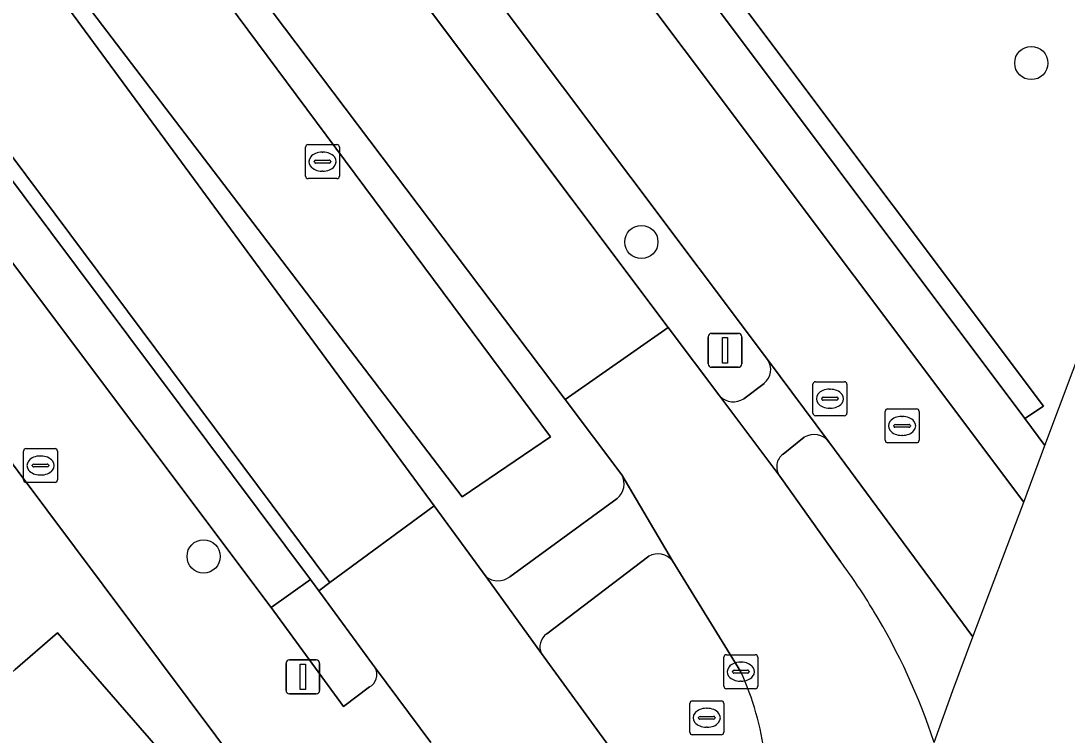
# Model space of a CAD drawing. Extents: x 155887 to 156869, y 383880 to 384678.
# Drawn here: x 156800.12 to 156830.92, y 384314.68 to 384335.73 of the extents above; entities that cross this region are included whole.
import ezdxf

# ---------------------------------------------------------------- set-up
doc = ezdxf.new("R2010")
doc.units = 0
for name, color, linetype in [('IMGEO_Berm_groen', 7, 'Continuous'), ('IMGEO_Boom', 7, 'Continuous'), ('IMGEO_Brandkraan', 7, 'Continuous'), ('IMGEO_Erf', 7, 'Continuous'), ('IMGEO_Fietspad_gesloten', 7, 'Continuous'), ('IMGEO_Greppel_droge_sloot', 7, 'Continuous'), ('IMGEO_Groenvoorziening', 7, 'Continuous'), ('IMGEO_Haag', 7, 'Continuous'), ('IMGEO_Kolk', 7, 'Continuous'), ('IMGEO_Lichtmast', 7, 'Continuous'), ('IMGEO_Pand', 7, 'Continuous'), ('IMGEO_Parkeervlak_open', 7, 'Continuous'), ('IMGEO_Rijbaan_lokaal_gesloten', 7, 'Continuous'), ('IMGEO_Rioolput', 7, 'Continuous'), ('IMGEO_Verkeerseiland_gesloten', 7, 'Continuous'), ('IMGEO_Voetpad_open', 7, 'Continuous')]:
    doc.layers.add(name, color=color, linetype=linetype)

msp = doc.modelspace()

# ---------------------------------------------------------------- linework, layer by layer
at = {"layer": 'IMGEO_Berm_groen'}
msp.add_lwpolyline([(156813.111, 384321.708), (156795.329, 384345.015), (156784.931, 384359.95), (156786.768, 384361.16), (156792.123, 384355.202), (156815.709, 384323.468)], close=True, dxfattribs=at)
for points in [[(156817.812, 384322.353), (156816.139, 384324.569), (156797.059, 384349.852), (156791.949, 384356.433), (156790.29, 384358.319), (156788.621, 384360.216), (156787.697, 384361.267)], [(156783.89, 384360.819), (156784.668, 384359.627), (156788.208, 384354.205), (156812.284, 384321.442), (156813.811, 384319.349)], [(156814.509, 384319.347), (156817.672, 384321.658)]]:
    msp.add_lwpolyline(points, dxfattribs=at)
for centre, radius, start, end in [((156817.312, 384322.092), 0.564, 309.643, 27.5787), ((156814.161, 384319.796), 0.568, 231.8861, 307.7856)]:
    msp.add_arc(centre, radius, start, end, dxfattribs=at)
at = {"layer": 'IMGEO_Boom'}
for centre in [(156829.868, 384334.486), (156818.386, 384329.213), (156805.495, 384319.949)]:
    msp.add_circle(centre, 0.489, dxfattribs=at)
at = {"layer": 'IMGEO_Brandkraan'}
for p, q in [((156800.267, 384323.128), (156801.119, 384323.128)), ((156800.192, 384322.202), (156800.192, 384323.054)), ((156800.68, 384322.908), (156800.705, 384322.908)), ((156801.193, 384323.054), (156801.193, 384322.202)), ((156800.451, 384322.622), (156800.451, 384322.634)), ((156800.889, 384322.585), (156800.491, 384322.585)), ((156800.494, 384322.671), (156800.892, 384322.671)), ((156800.935, 384322.634), (156800.935, 384322.622)), ((156800.703, 384322.348), (156800.678, 384322.348)), ((156801.119, 384322.128), (156800.267, 384322.128))]:
    msp.add_line(p, q, dxfattribs=at)
for points in [[(156800.267, 384323.128), (156801.119, 384323.128)], [(156800.192, 384322.202), (156800.192, 384323.054)], [(156801.193, 384323.054), (156801.193, 384322.202)], [(156801.119, 384322.128), (156800.267, 384322.128)]]:
    msp.add_lwpolyline(points, dxfattribs=at)
for centre, radius, start, end in [((156800.269, 384323.052), 0.0765, 91.552, 178.448), ((156800.269, 384323.052), 0.0765, 91.552, 178.448), ((156801.117, 384323.052), 0.0765, 1.552, 88.448), ((156801.117, 384323.052), 0.0765, 1.552, 88.448), ((156800.491, 384322.631), 0.0403, 85.8775, 175.7526), ((156800.488, 384322.621), 0.0366, 178.938, 274.7102), ((156800.892, 384322.628), 0.043, 264.8664, 352.4533), ((156800.896, 384322.633), 0.0386, 1.7309, 96.639), ((156800.269, 384322.204), 0.0765, 181.552, 268.448), ((156800.269, 384322.204), 0.0765, 181.552, 268.448), ((156801.117, 384322.204), 0.0765, 271.552, 358.448), ((156801.117, 384322.204), 0.0765, 271.552, 358.448)]:
    msp.add_arc(centre, radius, start, end, dxfattribs=at)
for centre, major_axis, ratio, start_param, end_param in [((156800.679, 384322.628), (-0.387, 0.002), 0.722429, 4.712389, 7.853982), ((156800.704, 384322.628), (-0.39, 0.002), 0.717154, 1.570796, 4.712389)]:
    msp.add_ellipse(centre, major_axis=major_axis, ratio=ratio, start_param=start_param, end_param=end_param, dxfattribs=at)
at = {"layer": 'IMGEO_Erf'}
msp.add_lwpolyline([(156776.684, 384353.691), (156771.545, 384349.294), (156770.849, 384348.714), (156774.603, 384344.394), (156778.146, 384340.317), (156781.684, 384336.245), (156785.226, 384332.17), (156788.765, 384328.097), (156792.306, 384324.022), (156795.846, 384319.949), (156799.262, 384316.018), (156799.947, 384316.613), (156801.195, 384317.697), (156804.084, 384314.372), (156802.836, 384313.288), (156802.151, 384312.693), (156803.113, 384311.586), (156798.81, 384307.837), (156799.403, 384307.156), (156806.695, 384313.529)], close=True, dxfattribs=at)
at = {"layer": 'IMGEO_Fietspad_gesloten'}
for points in [[(156829.644, 384321.55), (156794.611, 384368.257), (156790.032, 384374.386), (156786.635, 384378.933), (156755.816, 384420.182), (156752.409, 384424.742), (156673.852, 384529.885), (156671.16, 384527.565), (156674.821, 384522.667), (156704.959, 384482.356), (156711.065, 384474.144), (156711.211, 384473.888), (156716.533, 384466.816), (156746.629, 384426.496), (156756.695, 384413.1), (156780.368, 384381.357), (156791.786, 384366.121), (156791.933, 384365.945), (156822.101, 384325.753), (156823.908, 384323.325), (156828.151, 384317.576), (156829.644, 384321.55)], [(156780.698, 384356.664), (156781.068, 384356.17), (156808.643, 384319.266), (156808.887, 384318.934), (156809.214, 384319.176), (156781.078, 384356.923)]]:
    msp.add_lwpolyline(points, dxfattribs=at)
at = {"layer": 'IMGEO_Greppel_droge_sloot'}
msp.add_lwpolyline([(156813.111, 384321.708), (156815.709, 384323.468), (156792.123, 384355.202), (156786.768, 384361.16), (156784.931, 384359.95), (156795.329, 384345.015)], close=True, dxfattribs=at)
at = {"layer": 'IMGEO_Groenvoorziening'}
for points in [[(156856.559, 384393.186), (156839.413, 384414.127), (156845.041, 384419.447), (156841.408, 384423.27), (156840.278, 384424.425), (156829.486, 384437.827), (156822.751, 384445.623), (156809.069, 384461.932), (156806.723, 384464.552), (156792.9, 384452.66), (156826.051, 384414.195), (156830.51, 384409.201), (156828.399, 384407.418), (156833.96, 384400.938), (156838.8, 384395.521), (156826.399, 384362.45), (156818.261, 384340.326), (156821.343, 384336.218), (156830.23, 384324.373), (156829.676, 384324.008), (156830.27, 384323.215), (156856.559, 384393.186)], [(156789.514, 384366.233), (156791.305, 384363.846), (156792.096, 384362.792), (156793.606, 384360.779), (156819.178, 384326.696), (156820.698, 384324.67)], [(156822.101, 384325.753), (156791.933, 384365.945)], [(156821.402, 384324.594), (156822.002, 384325.049)], [(156823.183, 384323.46), (156822.562, 384322.965)], [(156827.007, 384314.468), (156827.559, 384316), (156828.151, 384317.576), (156823.908, 384323.325)], [(156822.459, 384322.318), (156824.252, 384319.8)]]:
    msp.add_lwpolyline(points, dxfattribs=at)
msp.add_lwpolyline([(156798.64, 384366.477), (156791.656, 384375.785), (156791.188, 384375.382), (156829.676, 384324.008), (156830.23, 384324.373), (156821.343, 384336.218), (156818.261, 384340.326), (156817.787, 384340.957)], close=True, dxfattribs=at)
for centre, radius, start, end in [((156821.674, 384325.454), 0.521, 309.019, 34.9716), ((156821.098, 384325.074), 0.569, 225.325, 302.352), ((156823.468, 384322.976), 0.562, 38.4477, 120.4562), ((156822.832, 384322.59), 0.462, 125.7988, 216.1104), ((156809.044, 384308.581), 18.899, 31.1288, 36.4154), ((156808.956, 384308.519), 19.006, 18.241, 31.1513)]:
    msp.add_arc(centre, radius, start, end, dxfattribs=at)
at = {"layer": 'IMGEO_Haag'}
msp.add_lwpolyline([(156798.64, 384366.477), (156791.656, 384375.785), (156791.188, 384375.382), (156829.676, 384324.008), (156830.23, 384324.373), (156821.343, 384336.218), (156818.261, 384340.326), (156817.787, 384340.957)], close=True, dxfattribs=at)
for points in [[(156789.514, 384366.233), (156791.305, 384363.846), (156819.178, 384326.696), (156820.698, 384324.67)], [(156822.101, 384325.753), (156791.933, 384365.945)], [(156821.402, 384324.594), (156822.002, 384325.049)], [(156823.183, 384323.46), (156822.562, 384322.965)], [(156828.151, 384317.576), (156823.908, 384323.325)], [(156822.459, 384322.318), (156824.252, 384319.8)], [(156827.007, 384314.468), (156827.559, 384316), (156828.151, 384317.576)]]:
    msp.add_lwpolyline(points, dxfattribs=at)
for centre, radius, start, end in [((156821.674, 384325.454), 0.521, 309.019, 34.9716), ((156821.098, 384325.074), 0.569, 225.325, 302.352), ((156823.468, 384322.976), 0.562, 38.4477, 120.4562), ((156822.832, 384322.59), 0.462, 125.7988, 216.1104), ((156809.044, 384308.581), 18.899, 31.1288, 36.4154), ((156808.956, 384308.519), 19.006, 18.241, 31.1513)]:
    msp.add_arc(centre, radius, start, end, dxfattribs=at)
at = {"layer": 'IMGEO_Kolk'}
for p, q in [((156808.57, 384332.082), (156809.422, 384332.082)), ((156808.495, 384331.156), (156808.495, 384332.008)), ((156808.983, 384331.862), (156809.008, 384331.862)), ((156809.496, 384332.008), (156809.496, 384331.156)), ((156808.754, 384331.576), (156808.754, 384331.588)), ((156809.192, 384331.539), (156808.794, 384331.539)), ((156808.797, 384331.625), (156809.195, 384331.625)), ((156809.238, 384331.588), (156809.238, 384331.576)), ((156809.006, 384331.302), (156808.981, 384331.302)), ((156809.422, 384331.082), (156808.57, 384331.082)), ((156820.814, 384316.126), (156820.814, 384316.978)), ((156820.889, 384317.052), (156821.741, 384317.052)), ((156821.815, 384316.978), (156821.815, 384316.126)), ((156821.302, 384316.832), (156821.327, 384316.832)), ((156821.073, 384316.546), (156821.073, 384316.558)), ((156821.511, 384316.509), (156821.113, 384316.509)), ((156821.116, 384316.595), (156821.514, 384316.595)), ((156821.557, 384316.558), (156821.557, 384316.546)), ((156821.741, 384316.052), (156820.889, 384316.052)), ((156821.325, 384316.272), (156821.3, 384316.272))]:
    msp.add_line(p, q, dxfattribs=at)
for points in [[(156808.57, 384332.082), (156809.422, 384332.082)], [(156808.495, 384331.156), (156808.495, 384332.008)], [(156809.496, 384332.008), (156809.496, 384331.156)], [(156809.422, 384331.082), (156808.57, 384331.082)], [(156820.814, 384316.126), (156820.814, 384316.978)], [(156820.889, 384317.052), (156821.741, 384317.052)], [(156821.815, 384316.978), (156821.815, 384316.126)], [(156821.741, 384316.052), (156820.889, 384316.052)]]:
    msp.add_lwpolyline(points, dxfattribs=at)
for centre, radius, start, end in [((156808.572, 384332.006), 0.0765, 91.552, 178.448), ((156808.572, 384332.006), 0.0765, 91.552, 178.448), ((156809.42, 384332.006), 0.0765, 1.552, 88.448), ((156809.42, 384332.006), 0.0765, 1.552, 88.448), ((156808.794, 384331.585), 0.0403, 85.8775, 175.7526), ((156808.791, 384331.575), 0.0366, 178.938, 274.7102), ((156809.195, 384331.582), 0.043, 264.8664, 352.4533), ((156809.199, 384331.587), 0.0386, 1.7309, 96.639), ((156808.572, 384331.158), 0.0765, 181.552, 268.448), ((156808.572, 384331.158), 0.0765, 181.552, 268.448), ((156809.42, 384331.158), 0.0765, 271.552, 358.448), ((156809.42, 384331.158), 0.0765, 271.552, 358.448), ((156820.891, 384316.976), 0.0765, 91.552, 178.448), ((156820.891, 384316.976), 0.0765, 91.552, 178.448), ((156821.739, 384316.976), 0.0765, 1.552, 88.448), ((156821.739, 384316.976), 0.0765, 1.552, 88.448), ((156821.113, 384316.555), 0.0403, 85.8775, 175.7526), ((156821.11, 384316.545), 0.0366, 178.938, 274.7102), ((156821.514, 384316.552), 0.043, 264.8664, 352.4533), ((156821.518, 384316.557), 0.0386, 1.7309, 96.639), ((156820.891, 384316.128), 0.0765, 181.552, 268.448), ((156820.891, 384316.128), 0.0765, 181.552, 268.448), ((156821.739, 384316.128), 0.0765, 271.552, 358.448), ((156821.739, 384316.128), 0.0765, 271.552, 358.448)]:
    msp.add_arc(centre, radius, start, end, dxfattribs=at)
for centre, major_axis, ratio, start_param, end_param in [((156808.982, 384331.582), (-0.387, 0.002), 0.722429, 4.712389, 7.853982), ((156809.007, 384331.582), (-0.39, 0.002), 0.717154, 1.570796, 4.712389), ((156821.301, 384316.552), (-0.387, 0.002), 0.722429, 4.712389, 7.853982), ((156821.326, 384316.552), (-0.39, 0.002), 0.717154, 1.570796, 4.712389)]:
    msp.add_ellipse(centre, major_axis=major_axis, ratio=ratio, start_param=start_param, end_param=end_param, dxfattribs=at)
at = {"layer": 'IMGEO_Lichtmast'}
for p, q in [((156820.451, 384326.522), (156821.241, 384326.522)), ((156821.241, 384326.522), (156820.451, 384326.522)), ((156820.351, 384325.622), (156820.351, 384326.422)), ((156820.351, 384326.422), (156820.351, 384325.622)), ((156821.341, 384326.422), (156821.341, 384325.622)), ((156821.341, 384325.622), (156821.341, 384326.422)), ((156821.241, 384325.522), (156820.451, 384325.522)), ((156820.451, 384325.522), (156821.241, 384325.522)), ((156807.922, 384315.999), (156807.922, 384316.799)), ((156807.922, 384316.799), (156807.922, 384315.999)), ((156808.022, 384316.899), (156808.812, 384316.899)), ((156808.812, 384316.899), (156808.022, 384316.899)), ((156808.912, 384316.799), (156808.912, 384315.999)), ((156808.912, 384315.999), (156808.912, 384316.799)), ((156808.812, 384315.899), (156808.022, 384315.899)), ((156808.022, 384315.899), (156808.812, 384315.899))]:
    msp.add_line(p, q, dxfattribs=at)
for points in [[(156820.771, 384326.397), (156820.921, 384326.397), (156820.921, 384325.647), (156820.771, 384325.647), (156820.771, 384326.397)], [(156808.342, 384316.774), (156808.492, 384316.774), (156808.492, 384316.024), (156808.342, 384316.024), (156808.342, 384316.774)]]:
    msp.add_lwpolyline(points, dxfattribs=at)
for centre, start, end in [((156820.451, 384326.422), 90, 180), ((156820.451, 384326.422), 90, 180), ((156821.241, 384326.422), 0, 90), ((156821.241, 384326.422), 360, 90), ((156820.451, 384325.622), 180, 270), ((156820.451, 384325.622), 180, 270), ((156821.241, 384325.622), 270, 0), ((156821.241, 384325.622), 270, 0), ((156808.022, 384316.799), 90, 180), ((156808.022, 384316.799), 90, 180), ((156808.812, 384316.799), 0, 90), ((156808.812, 384316.799), 360, 90), ((156808.022, 384315.999), 180, 270), ((156808.022, 384315.999), 180, 270), ((156808.812, 384315.999), 270, 0), ((156808.812, 384315.999), 270, 0)]:
    msp.add_arc(centre, 0.1, start, end, dxfattribs=at)
at = {"layer": 'IMGEO_Pand'}
msp.add_lwpolyline([(156803.113, 384311.586), (156802.151, 384312.693), (156802.836, 384313.288), (156804.084, 384314.372), (156801.195, 384317.697), (156799.947, 384316.613), (156799.262, 384316.018), (156799.401, 384315.858), (156792.437, 384309.805), (156796.16, 384305.53), (156796.664, 384305.969), (156797.26, 384305.284), (156799.403, 384307.156), (156798.81, 384307.837)], close=True, dxfattribs=at)
at = {"layer": 'IMGEO_Parkeervlak_open'}
msp.add_lwpolyline([(156808.643, 384319.266), (156781.068, 384356.17), (156779.868, 384355.257), (156807.481, 384318.443)], close=True, dxfattribs=at)
at = {"layer": 'IMGEO_Rijbaan_lokaal_gesloten'}
for points in [[(156793.606, 384360.779), (156790.29, 384358.319), (156791.949, 384356.433), (156797.059, 384349.852), (156816.139, 384324.569), (156819.178, 384326.696)], [(156788.208, 384354.205), (156784.668, 384359.627), (156781.078, 384356.923), (156809.214, 384319.176), (156812.284, 384321.442)]]:
    msp.add_lwpolyline(points, close=True, dxfattribs=at)
for points in [[(156824.252, 384319.8), (156822.459, 384322.318), (156820.698, 384324.67), (156819.178, 384326.696), (156816.139, 384324.569), (156817.812, 384322.353), (156819.304, 384319.815), (156821.315, 384316.552)], [(156819.626, 384311.345), (156815.442, 384317.086), (156813.811, 384319.349), (156812.284, 384321.442), (156809.214, 384319.176), (156808.887, 384318.934), (156810.469, 384316.779), (156810.561, 384316.652), (156812.188, 384314.462)]]:
    msp.add_lwpolyline(points, dxfattribs=at)
for centre, radius, start, end in [((156809.044, 384308.581), 18.899, 31.1288, 36.4154), ((156808.956, 384308.519), 19.006, 18.241, 31.1513), ((156813.322, 384312.925), 8.777, 7.5239, 24.4096)]:
    msp.add_arc(centre, radius, start, end, dxfattribs=at)
at = {"layer": 'IMGEO_Rioolput'}
for p, q in [((156823.438, 384324.169), (156823.438, 384325.021)), ((156823.513, 384325.095), (156824.365, 384325.095)), ((156824.439, 384325.021), (156824.439, 384324.169)), ((156823.74, 384324.638), (156824.138, 384324.638)), ((156823.926, 384324.875), (156823.951, 384324.875)), ((156823.697, 384324.589), (156823.697, 384324.601)), ((156824.135, 384324.552), (156823.737, 384324.552)), ((156823.949, 384324.315), (156823.924, 384324.315)), ((156824.181, 384324.601), (156824.181, 384324.589)), ((156824.365, 384324.095), (156823.513, 384324.095)), ((156825.563, 384323.37), (156825.563, 384324.222)), ((156825.638, 384324.296), (156826.49, 384324.296)), ((156826.051, 384324.076), (156826.076, 384324.076)), ((156826.564, 384324.222), (156826.564, 384323.37)), ((156825.822, 384323.79), (156825.822, 384323.802)), ((156826.26, 384323.753), (156825.862, 384323.753)), ((156825.865, 384323.839), (156826.263, 384323.839)), ((156826.306, 384323.802), (156826.306, 384323.79)), ((156826.074, 384323.516), (156826.049, 384323.516)), ((156826.49, 384323.296), (156825.638, 384323.296)), ((156819.886, 384315.694), (156820.738, 384315.694)), ((156819.811, 384314.768), (156819.811, 384315.62)), ((156820.299, 384315.474), (156820.324, 384315.474)), ((156820.812, 384315.62), (156820.812, 384314.768)), ((156820.07, 384315.188), (156820.07, 384315.2)), ((156820.508, 384315.151), (156820.11, 384315.151)), ((156820.113, 384315.237), (156820.511, 384315.237)), ((156820.554, 384315.2), (156820.554, 384315.188)), ((156820.322, 384314.914), (156820.297, 384314.914)), ((156820.738, 384314.694), (156819.886, 384314.694))]:
    msp.add_line(p, q, dxfattribs=at)
for points in [[(156823.438, 384324.169), (156823.438, 384325.021)], [(156823.513, 384325.095), (156824.365, 384325.095)], [(156824.439, 384325.021), (156824.439, 384324.169)], [(156824.365, 384324.095), (156823.513, 384324.095)], [(156825.563, 384323.37), (156825.563, 384324.222)], [(156825.638, 384324.296), (156826.49, 384324.296)], [(156826.564, 384324.222), (156826.564, 384323.37)], [(156826.49, 384323.296), (156825.638, 384323.296)], [(156819.886, 384315.694), (156820.738, 384315.694)], [(156819.811, 384314.768), (156819.811, 384315.62)], [(156820.812, 384315.62), (156820.812, 384314.768)], [(156820.738, 384314.694), (156819.886, 384314.694)]]:
    msp.add_lwpolyline(points, dxfattribs=at)
for centre, radius, start, end in [((156823.515, 384325.019), 0.0765, 91.552, 178.448), ((156823.515, 384325.019), 0.0765, 91.552, 178.448), ((156824.363, 384325.019), 0.0765, 1.552, 88.448), ((156824.363, 384325.019), 0.0765, 1.552, 88.448), ((156823.737, 384324.598), 0.0403, 85.8775, 175.7526), ((156824.142, 384324.6), 0.0386, 1.7309, 96.639), ((156823.734, 384324.588), 0.0366, 178.938, 274.7102), ((156824.138, 384324.595), 0.043, 264.8664, 352.4533), ((156823.515, 384324.171), 0.0765, 181.552, 268.448), ((156823.515, 384324.171), 0.0765, 181.552, 268.448), ((156824.363, 384324.171), 0.0765, 271.552, 358.448), ((156824.363, 384324.171), 0.0765, 271.552, 358.448), ((156825.64, 384324.22), 0.0765, 91.552, 178.448), ((156825.64, 384324.22), 0.0765, 91.552, 178.448), ((156826.488, 384324.22), 0.0765, 1.552, 88.448), ((156826.488, 384324.22), 0.0765, 1.552, 88.448), ((156825.862, 384323.799), 0.0403, 85.8775, 175.7526), ((156825.859, 384323.789), 0.0366, 178.938, 274.7102), ((156826.263, 384323.796), 0.043, 264.8664, 352.4533), ((156826.267, 384323.801), 0.0386, 1.7309, 96.639), ((156825.64, 384323.372), 0.0765, 181.552, 268.448), ((156825.64, 384323.372), 0.0765, 181.552, 268.448), ((156826.488, 384323.372), 0.0765, 271.552, 358.448), ((156826.488, 384323.372), 0.0765, 271.552, 358.448), ((156819.888, 384315.618), 0.0765, 91.552, 178.448), ((156819.888, 384315.618), 0.0765, 91.552, 178.448), ((156820.736, 384315.618), 0.0765, 1.552, 88.448), ((156820.736, 384315.618), 0.0765, 1.552, 88.448), ((156820.11, 384315.197), 0.0403, 85.8775, 175.7526), ((156820.107, 384315.187), 0.0366, 178.938, 274.7102), ((156820.511, 384315.194), 0.043, 264.8664, 352.4533), ((156820.515, 384315.199), 0.0386, 1.7309, 96.639), ((156819.888, 384314.77), 0.0765, 181.552, 268.448), ((156819.888, 384314.77), 0.0765, 181.552, 268.448), ((156820.736, 384314.77), 0.0765, 271.552, 358.448), ((156820.736, 384314.77), 0.0765, 271.552, 358.448)]:
    msp.add_arc(centre, radius, start, end, dxfattribs=at)
for centre, major_axis, ratio, start_param, end_param in [((156823.925, 384324.595), (-0.387, 0.002), 0.722429, 4.712389, 7.853982), ((156823.95, 384324.595), (-0.39, 0.002), 0.717154, 1.570796, 4.712389), ((156826.05, 384323.796), (-0.387, 0.002), 0.722429, 4.712389, 7.853982), ((156826.075, 384323.796), (-0.39, 0.002), 0.717154, 1.570796, 4.712389), ((156820.298, 384315.194), (-0.387, 0.002), 0.722429, 4.712389, 7.853982), ((156820.323, 384315.194), (-0.39, 0.002), 0.717154, 1.570796, 4.712389)]:
    msp.add_ellipse(centre, major_axis=major_axis, ratio=ratio, start_param=start_param, end_param=end_param, dxfattribs=at)
at = {"layer": 'IMGEO_Verkeerseiland_gesloten'}
for points in [[(156818.608, 384319.958), (156815.601, 384317.669)], [(156821.315, 384316.552), (156819.304, 384319.815)], [(156815.442, 384317.086), (156819.626, 384311.345)]]:
    msp.add_lwpolyline(points, dxfattribs=at)
for centre, radius, start, end in [((156818.871, 384319.475), 0.55, 38.1572, 118.622), ((156815.855, 384317.287), 0.459, 123.5999, 205.8898), ((156813.322, 384312.925), 8.777, 7.5239, 24.4096)]:
    msp.add_arc(centre, radius, start, end, dxfattribs=at)
at = {"layer": 'IMGEO_Voetpad_open'}
for points in [[(156830.27, 384323.215), (156829.676, 384324.008), (156791.188, 384375.382), (156790.032, 384374.386), (156794.611, 384368.257), (156829.644, 384321.55), (156830.27, 384323.215)], [(156773.323, 384358.176), (156775.767, 384354.92), (156776.684, 384353.691), (156806.695, 384313.529), (156807.579, 384312.322), (156809.429, 384309.866), (156810.395, 384305.491)], [(156807.481, 384318.443), (156779.868, 384355.257), (156781.068, 384356.17), (156780.698, 384356.664)], [(156823.908, 384323.325), (156822.101, 384325.753)], [(156822.002, 384325.049), (156821.402, 384324.594)], [(156820.698, 384324.67), (156822.459, 384322.318)], [(156822.562, 384322.965), (156823.183, 384323.46)], [(156819.304, 384319.815), (156817.812, 384322.353)], [(156817.672, 384321.658), (156814.509, 384319.347)], [(156815.601, 384317.669), (156818.608, 384319.958)], [(156808.887, 384318.934), (156808.643, 384319.266), (156807.481, 384318.443), (156809.611, 384315.525), (156810.382, 384316.104)], [(156813.811, 384319.349), (156815.442, 384317.086)], [(156810.561, 384316.652), (156810.469, 384316.779), (156808.887, 384318.934)], [(156810.382, 384316.104), (156809.611, 384315.525), (156807.481, 384318.443)], [(156812.188, 384314.462), (156810.561, 384316.652)]]:
    msp.add_lwpolyline(points, dxfattribs=at)
for centre, radius, start, end in [((156821.674, 384325.454), 0.521, 309.019, 34.9716), ((156821.098, 384325.074), 0.569, 225.325, 302.352), ((156823.468, 384322.976), 0.562, 38.4477, 120.4562), ((156822.832, 384322.59), 0.462, 125.7988, 216.1104), ((156817.312, 384322.092), 0.564, 309.643, 27.5787), ((156818.871, 384319.475), 0.55, 38.1572, 118.622), ((156814.161, 384319.796), 0.568, 231.8861, 307.7856), ((156815.855, 384317.287), 0.459, 123.5999, 205.8898), ((156810.179, 384316.473), 0.421, 298.752, 25.0695), ((156810.179, 384316.473), 0.421, 298.752, 25.0695)]:
    msp.add_arc(centre, radius, start, end, dxfattribs=at)

doc.saveas('drawing.dxf')
